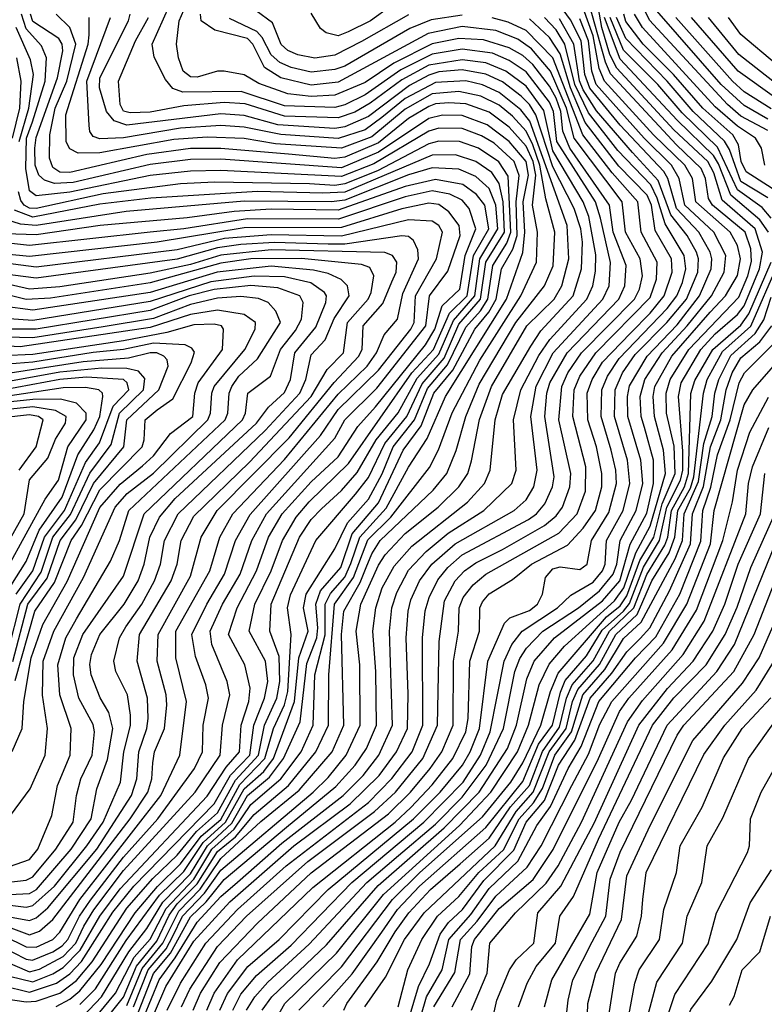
# Model space of a CAD drawing. Extents: x 501367 to 657802, y 482273 to 547541.
# Tile 653 of 656: x 633906 to 636125, y 487192 to 490128. Entities that reach past the tile are written whole.
import ezdxf

# ---------------------------------------------------------------- set-up
doc = ezdxf.new("R2010")
doc.units = 0

msp = doc.modelspace()

# ---------------------------------------------------------------- linework, layer by layer
at = {"layer": '0CON20XD'}
for points in [[(634737.8, 487175), (634865, 487303.7), (635016.9, 487505), (635098, 487585), (635285, 487751.3), (635369.2, 487855), (635405, 487912.1), (635458.5, 488025), (635487.9, 488125), (635510.6, 488179.4), (635655, 488347.4), (635695, 488380), (635715, 488410.7), (635754.2, 488515.8), (635795.7, 488585), (635820.1, 488685), (635859.3, 488775), (635856.8, 488856.8), (635833.8, 488955), (635832.3, 489015), (635844, 489055), (635900.2, 489145), (636049.3, 489300.7), (636076.3, 489365), (636086.9, 489406.9), (636084.8, 489444.8), (636067.7, 489495), (635970.1, 489575), (635958.8, 489595), (635949.9, 489655), (635936.7, 489685), (635863.4, 489755), (635666.6, 489966.6), (635651.4, 490001.4), (635597.1, 490197.1)], [(634808.8, 487185), (634896.5, 487283.5), (634985, 487407.8), (635032, 487475), (635097, 487545), (635295, 487719.2), (635405, 487857), (635452.4, 487967.6), (635493.5, 488025), (635517.1, 488122.9), (635531.8, 488158.2), (635595, 488230.9), (635642, 488308), (635705.5, 488364.5), (635722.8, 488387.2), (635765, 488495.7), (635812.8, 488575), (635834.3, 488675), (635875.5, 488755.5), (635881.9, 488785), (635882.1, 488842.1), (635869.1, 489005), (635877.5, 489045), (635935.8, 489145), (635978.6, 489191.4), (636045, 489249.2), (636065, 489275.4), (636110.9, 489385), (636119.6, 489435), (636097.5, 489505), (635999.8, 489589.8), (635975, 489671.9), (635957.1, 489705), (635855, 489800.3), (635685, 489983.4), (635665, 490025), (635640.9, 490105), (635627.1, 490185)], [(634276.4, 487095), (634341.7, 487245), (634425, 487380.6), (634532.6, 487497.4), (634723, 487665), (634890.4, 487789.6), (634976.7, 487875), (635028.8, 487945), (635061.2, 488015), (635063.4, 488116.6), (635057.4, 488285), (635063.9, 488365), (635071.8, 488398.2), (635097.6, 488455), (635134.6, 488505), (635203.7, 488565), (635379.3, 488665), (635415, 488697), (635438.4, 488735), (635448, 488785), (635429.4, 488945), (635444.9, 489035.1), (635495.5, 489135), (635643.9, 489295), (635662.3, 489335), (635666.1, 489403.9), (635636.5, 489536.5), (635621.8, 489585), (635506.2, 489765), (635497.2, 489855), (635485, 489882.7), (635415, 489972.4), (635365, 490006.6), (635315, 490028.5), (635225, 490040.1), (635135, 490025.1), (635041.6, 489978.4), (634935, 489904.7), (634875, 489874.2), (634845, 489866.7), (634695, 489871.3), (634565.5, 489914.5), (634392.3, 489912.3), (634362.7, 489922.7), (634340.4, 489950.4), (634306.5, 490016.5), (634300.3, 490055), (634351.1, 490168.9)], [(634345.1, 487175), (634384.7, 487255), (634460.7, 487375), (634555, 487474.9), (634699.9, 487605), (634945, 487793.8), (635014.8, 487865.2), (635075.1, 487945), (635107.7, 488025), (635106.8, 488285), (635114.2, 488365.8), (635125.9, 488405), (635152.4, 488457.6), (635181.7, 488495), (635225, 488532.4), (635421.9, 488638.1), (635445.8, 488655), (635470.9, 488685), (635494, 488735), (635498.7, 488765), (635470.7, 488945), (635477, 489015), (635485.8, 489045), (635537, 489135), (635691.6, 489295), (635709.5, 489335), (635712.8, 489395), (635674.6, 489495), (635664.1, 489575), (635545.2, 489745.2), (635524.2, 489795.8), (635518.7, 489855), (635505, 489894.1), (635485, 489929.9), (635435, 489994.7), (635405, 490021.6), (635364.7, 490044.7), (635288.4, 490068.4), (635215, 490072.7), (635135, 490056.2), (635021.1, 489998.9), (634935, 489940.6), (634845, 489902.9), (634775, 489899), (634705, 489907.4), (634618.3, 489938.3), (634575, 489963.8), (634515, 489974.7), (634495, 489974.7), (634435, 489957.1), (634415, 489958.4), (634393.3, 489975), (634379.5, 490015), (634373.5, 490055), (634381.5, 490125), (634395, 490157.2)], [(634581.3, 487175), (634606.4, 487215), (634645, 487258.4), (634768.9, 487371.1), (634940, 487555), (635034.5, 487635.5), (635145, 487729.8), (635225, 487810.2), (635295.9, 487905), (635348.1, 488015), (635381.8, 488185), (635396.1, 488223.9), (635415.8, 488254.2), (635464.5, 488305), (635570.9, 488375), (635634, 488425), (635674.6, 488475), (635685.2, 488505), (635695.1, 488575), (635742.6, 488665), (635762.6, 488745), (635756.9, 488815), (635718.4, 488945), (635717, 489005), (635723.4, 489036.6), (635775.8, 489125), (635865, 489218.8), (635932.1, 489305), (635966.5, 489385), (635968.7, 489415), (635963.2, 489435), (635929.4, 489495), (635863.7, 489565), (635837.6, 489655), (635825.8, 489675.8), (635695, 489813.9), (635604.6, 489924.6), (635590.5, 489965), (635579.4, 490065), (635547.5, 490127.5), (635515, 490172.7)], [(635065, 490143.1), (634925, 490063.3), (634845, 490022.8), (634785, 490013.3), (634735, 490023.6), (634705, 490036.7), (634685, 490054.4), (634658.9, 490118.9), (634610.4, 490155)], [(634652.8, 487117.2), (634695.7, 487195), (634850.1, 487345), (634990.1, 487519.9), (635216.5, 487725), (635310.2, 487825), (635389.3, 487945), (635422.4, 488025), (635453.6, 488145), (635483.7, 488206.3), (635529.7, 488260.3), (635679, 488395), (635706.2, 488433.8), (635741.7, 488538.3), (635785, 488617.8), (635830.2, 488775), (635824.4, 488845), (635797.4, 488945), (635794, 489005), (635798.9, 489035), (635849.1, 489125), (635963.9, 489256.1), (636009.3, 489305), (636044.6, 489365.4), (636054.1, 489415), (636044.8, 489455.2), (636023.2, 489495), (635920.5, 489585), (635911.4, 489655), (635888.3, 489695), (635794.8, 489784.8), (635649.1, 489945), (635632.8, 489982.8), (635615, 490080.1), (635585, 490162.9)], [(635011.8, 490168.2), (634951.3, 490125), (634885, 490092.6), (634855, 490080.5), (634818.8, 490088.8), (634801.9, 490101.9), (634775, 490148.1)], [(636135, 489797.6), (636055, 489840.7), (636015.1, 489875), (635783.1, 490126.9), (635765, 490163.6)], [(636135, 489832.2), (636065, 489872), (635996.4, 489935), (635804.4, 490154.4)], [(634094.1, 487155.9), (634149.6, 487215), (634231.3, 487348.7), (634285, 487418.5), (634332.9, 487497.1), (634415, 487581.1), (634465.1, 487664.9), (634537.7, 487732.3), (634585, 487814.7), (634650.5, 487869.5), (634692.2, 487925), (634741.9, 488035), (634761.1, 488208.9), (634791.2, 488285), (634794.7, 488314.7), (634788.1, 488385), (634802.5, 488425), (634862.5, 488495), (634896.8, 488595), (634975, 488687.9), (635049, 488845), (635102.7, 488917.3), (635140.1, 489015), (635196.9, 489083.1), (635262, 489205), (635303.5, 489256.5), (635325.7, 489295), (635341.9, 489385), (635375.5, 489444.5), (635388.1, 489485), (635385.8, 489585), (635394, 489664), (635379.5, 489705), (635320.2, 489759.8), (635282.1, 489782.1), (635225, 489803.5), (635154.9, 489805.1), (635125, 489796.1), (634961.3, 489698.7), (634865, 489660.5), (634505, 489678.4), (634415, 489676.8), (634295, 489663.9), (634055, 489614), (633955, 489603.4), (633935, 489618.3), (633924.3, 489684.3), (633926.4, 489775), (633944.2, 489824.2), (633981.8, 489945), (633985.7, 490015), (633970.5, 490050.5), (633925, 490101.4), (633911.2, 490145)], [(634106.7, 487123.3), (634191.2, 487225), (634247.4, 487332.6), (634295, 487386.2), (634342.4, 487477.6), (634425, 487565.5), (634478.3, 487655), (634545.2, 487714.8), (634595, 487787.9), (634684.1, 487865), (634744.3, 487945), (634780.1, 488025), (634785.3, 488175), (634816.3, 488293.7), (634816.2, 488385), (634832.4, 488417.6), (634874.5, 488465.5), (634893.1, 488506.9), (634919.1, 488585), (634998, 488672), (635065, 488794.3), (635120.3, 488879.7), (635174.5, 489005), (635356.2, 489295), (635405.4, 489434.6), (635411.2, 489495), (635406.3, 489585), (635422.7, 489665), (635414.8, 489705), (635365, 489765.5), (635299.3, 489815), (635225, 489842.6), (635166, 489844), (635125, 489834), (634975, 489733.3), (634865, 489686.7), (634505, 489712), (634415, 489711), (634295, 489696.9), (634065, 489642.9), (634009.5, 489639.5), (633979.7, 489649.7), (633963, 489665), (633951.9, 489695), (633950.5, 489745), (633955, 489777.5), (634018.6, 489955), (634034.1, 490035), (634032.1, 490055), (634022.4, 490072.4), (633945, 490123), (633938.1, 490145)], [(634104.8, 487075.2), (634215, 487213.8), (634254.2, 487305.8), (634315, 487380.2), (634351.6, 487458.4), (634375, 487491.4), (634435, 487551.6), (634495, 487647.7), (634548.7, 487691.3), (634605, 487758.6), (634707.3, 487845), (634788.8, 487945), (634825.8, 488025), (634826.8, 488175), (634844.2, 488385), (634900.7, 488465), (634943.1, 488576.9), (635011.9, 488645), (635127.4, 488792.6), (635154.3, 488845.7), (635195, 488955.7), (635276.8, 489113.2), (635399.7, 489305), (635445.9, 489405), (635449, 489495), (635433.8, 489575), (635443.6, 489665), (635435.8, 489705), (635415, 489750.7), (635365, 489808.1), (635305, 489852.5), (635235, 489877.2), (635185, 489880), (635145, 489877.6), (635125, 489869.9), (635065, 489833.6), (634975, 489761.6), (634875, 489718.1), (634845, 489714.3), (634706.8, 489726.9), (634505, 489744.4), (634415, 489744.1), (634285, 489726.3), (634055, 489673.1), (634025, 489673.2), (634005, 489688), (633995.1, 489715), (633995.7, 489785), (634011.5, 489865), (634046.4, 489945), (634072.9, 490055), (634055.5, 490105.5), (634014.7, 490145)], [(634225, 487188.8), (634271, 487299), (634332.8, 487375), (634379.8, 487470.2), (634444, 487536), (634505, 487627.1), (634625, 487737.6), (634739.1, 487830.9), (634836.8, 487945), (634871.7, 488025), (634864.8, 488295), (634871.4, 488365), (634920.4, 488449.6), (634938.2, 488495), (634955, 488535.5), (634980.6, 488575), (635138.2, 488725), (635179.1, 488775), (635206.5, 488843.5), (635235.6, 488945), (635275, 489041), (635384.4, 489225.6), (635470.3, 489335), (635495.3, 489394.7), (635500.5, 489495), (635473.7, 489593.7), (635456.4, 489695), (635434.7, 489755), (635415, 489796.1), (635375, 489841.1), (635335, 489873.8), (635279.9, 489899.9), (635215, 489914.2), (635135, 489907.1), (635055, 489861.6), (634955, 489779.1), (634865, 489745.2), (634668.4, 489758.4), (634574.4, 489774.4), (634465, 489778.3), (634365, 489771.1), (634145, 489730.9), (634080.5, 489730.5), (634055, 489742.8), (634044.4, 489764.4), (634043.7, 489845), (634109.6, 490055), (634112.7, 490082.7), (634113, 490135)], [(634245.4, 487185), (634288.8, 487295), (634342, 487358), (634362.1, 487395), (634391.2, 487455), (634456.7, 487523.3), (634505, 487592.4), (634780.1, 487825), (634825, 487868.8), (634879.2, 487935), (634920.4, 488025), (634919.2, 488205), (634908.8, 488305), (634922.4, 488385), (634975, 488502.1), (634995, 488532.2), (635055, 488596.2), (635152.8, 488675), (635214.2, 488735), (635241.1, 488775), (635252.5, 488812.5), (635276.6, 488936.6), (635312, 489035), (635417.2, 489215), (635498.7, 489295), (635521.9, 489335), (635542.8, 489415), (635537.5, 489515), (635426, 489826), (635399.8, 489859.8), (635335, 489911.6), (635285, 489933.8), (635235, 489945.6), (635145, 489941), (635055, 489893.2), (634985, 489836.8), (634935, 489800.1), (634855, 489773.9), (634684.3, 489785.7), (634575, 489808.3), (634505, 489812.6), (634384.9, 489804.9), (634215, 489775.8), (634145, 489773.1), (634125, 489780.2), (634114.8, 489794.8), (634112.5, 489812.5), (634105.8, 489945), (634176.3, 490135)], [(634259.8, 487170.2), (634305, 487284.2), (634355.1, 487344.9), (634415, 487453.3), (634461.7, 487498.3), (634515, 487564.1), (634700.8, 487720.8), (634848.5, 487841.5), (634905.9, 487905), (634939.6, 487955), (634969, 488025), (634967.7, 488185), (634958.4, 488305), (634967.3, 488375), (634986.3, 488433.7), (635021.6, 488498.4), (635075, 488558.8), (635240, 488690), (635290.9, 488745), (635307.7, 488785), (635322.4, 488935), (635345, 489010.4), (635428.9, 489155), (635459.1, 489200.9), (635555.4, 489305), (635580.2, 489385), (635582.7, 489465), (635578.6, 489505), (635558.7, 489565), (635495, 489690), (635444.3, 489844.3), (635425.3, 489875.3), (635400.5, 489900.5), (635345, 489943.4), (635295, 489965.4), (635225, 489978.6), (635155, 489972.5), (635125, 489963.3), (635067.9, 489932.1), (634945, 489839.9), (634875, 489808.7), (634845, 489804.3), (634675.1, 489815.1), (634575, 489842.5), (634505, 489847.3), (634225, 489813.6), (634187.2, 489827.2), (634164.9, 489854.9), (634143.5, 489925), (634144.2, 489955), (634230.5, 490125), (634235.1, 490145)], [(634275.8, 487154.2), (634321.2, 487265), (634369.5, 487330.5), (634435, 487437.6), (634505, 487513.9), (634555, 487556.1), (634686.9, 487673.1), (634870.2, 487815), (634929.4, 487875), (634976, 487935), (635016.7, 488025), (635008.4, 488305), (635015.4, 488375), (635030.2, 488420.2), (635065, 488486.7), (635117.1, 488542.9), (635183.2, 488596.8), (635288.8, 488665), (635372.2, 488745), (635385.6, 488785), (635377.6, 488935), (635399.6, 489025), (635452.8, 489127.2), (635485.4, 489174.6), (635595.8, 489295), (635613.7, 489335), (635621.9, 489378.1), (635622.4, 489427.6), (635601.9, 489541.9), (635585.4, 489585), (635495, 489737.4), (635467.5, 489857.6), (635415, 489930.1), (635355, 489974.5), (635295, 489999.7), (635225, 490008.8), (635125, 489992.4), (635045, 489948.9), (634950.7, 489879.3), (634905, 489852.9), (634854.8, 489835.2), (634695, 489840.3), (634577.4, 489877.4), (634515, 489881.9), (634395, 489871.2), (634295, 489852.2), (634235, 489850.1), (634215, 489855.9), (634204.9, 489875), (634200.7, 489945), (634250.5, 490065), (634289.9, 490135)], [(634388, 487185), (634412.7, 487237.3), (634495, 487364.6), (634581.5, 487455), (634765, 487618), (634963.2, 487766.8), (635026, 487825), (635106.9, 487925), (635151.4, 488025), (635155.6, 488274.4), (635171.8, 488395), (635203.6, 488455), (635231.4, 488485), (635265, 488508.8), (635345, 488548.8), (635470.2, 488619.8), (635505, 488648.6), (635523.8, 488675), (635545.4, 488735), (635548.7, 488775), (635512.4, 488935), (635521.1, 489035), (635539.1, 489075), (635580.6, 489135), (635738.1, 489295), (635753.1, 489325), (635761.6, 489365), (635755.4, 489415), (635710.8, 489495), (635701.4, 489585), (635558.8, 489775), (635535.3, 489865), (635487.8, 489975), (635431.6, 490041.6), (635390, 490070), (635325, 490096.2), (635225, 490107.8), (635123, 490087), (634855, 489942), (634775, 489933), (634684.6, 489954.6), (634635.5, 489985.5), (634601, 490055), (634585, 490072.2), (634487.2, 490097.2), (634446.5, 490125), (634444.8, 490145)], [(634423.3, 487175), (634445.1, 487225), (634502.6, 487317.4), (634615, 487434.1), (634775, 487584), (635005, 487760), (635070.9, 487825), (635129.3, 487895), (635164, 487945), (635198.1, 488025), (635198.8, 488215), (635214, 488305), (635216, 488375), (635227.9, 488405), (635257.3, 488442.7), (635295, 488475.1), (635512.8, 488597.2), (635567, 488655), (635592, 488722), (635593.5, 488795), (635554, 488945), (635558.4, 489025), (635574.9, 489065), (635623, 489135), (635785, 489299.8), (635804.1, 489354.1), (635805.6, 489405), (635757.7, 489495), (635747.7, 489585), (635671.4, 489671.4), (635583.7, 489785), (635495, 490014.6), (635415, 490095.9), (635361.3, 490121.3), (635313.9, 490133.9)], [(634463.3, 487175), (634485.1, 487225), (634555.4, 487325), (634779, 487541), (635024.4, 487735), (635071.1, 487778.9), (635135, 487846.9), (635196.7, 487925), (635235.1, 488005), (635242.2, 488045), (635247.4, 488215), (635275.8, 488305), (635277.5, 488375), (635285, 488392.4), (635305, 488416.5), (635375, 488458.6), (635431.2, 488505), (635538.9, 488561.1), (635585, 488611.7), (635622.2, 488665), (635640.3, 488735), (635640.8, 488775), (635624.9, 488855), (635598.9, 488935), (635597.2, 489015), (635611.8, 489055), (635643.1, 489106.9), (635725.9, 489194), (635785, 489252.9), (635826.8, 489305), (635850.8, 489375), (635848.4, 489415), (635800.1, 489500.1), (635788.9, 489575), (635775.6, 489605), (635691.9, 489691.9), (635591.5, 489821.5), (635547.1, 489925), (635516.5, 490026.5), (635485, 490075.3), (635425, 490130.7)], [(634502.7, 487175), (634525, 487224.5), (634585.3, 487304.7), (634679, 487385), (634825.2, 487534.8), (635079.4, 487745), (635158.7, 487825), (635225.8, 487905), (635248.7, 487945), (635275.8, 488015), (635301.3, 488215), (635350.8, 488329.2), (635366.9, 488345), (635425, 488366.4), (635448.9, 488385), (635464.4, 488415), (635473.2, 488465), (635495, 488490.4), (635516.4, 488496.4), (635575, 488489), (635596.9, 488505), (635610.1, 488575), (635661.6, 488658.4), (635684.7, 488745), (635682.7, 488785), (635669, 488845), (635638.3, 488945), (635640.5, 489025), (635657.3, 489065), (635692, 489118), (635835, 489267.3), (635864.5, 489305), (635881.1, 489345), (635891.3, 489385), (635886.5, 489425), (635829.7, 489519.7), (635805.9, 489595.9), (635786.3, 489636.3), (635688.5, 489738.5), (635601, 489851), (635560.2, 489935), (635530.4, 490055), (635505, 490098), (635470, 490135)], [(635225, 490141.5), (635132.1, 490127.9), (635068.4, 490101.6), (634875, 489990.2), (634845, 489979.9), (634775, 489971.5), (634715, 489985.7), (634681, 490001), (634655, 490023.9), (634628.6, 490075), (634612.9, 490092.9), (634531.4, 490131.4)], [(634541.2, 487175), (634565, 487222.2), (634611.6, 487278.4), (634715, 487368.1), (634895.6, 487555), (635110.3, 487735), (635227.5, 487855), (635279.1, 487935), (635308.4, 488005), (635349.2, 488215), (635372.9, 488265), (635403, 488305), (635508.7, 488375), (635548, 488412), (635615, 488450.7), (635642.8, 488485), (635650.3, 488505), (635654.3, 488575), (635704.5, 488665), (635724.3, 488745), (635717.1, 488815), (635678.5, 488945), (635680.5, 489025), (635702.7, 489075), (635740.4, 489129.6), (635834.9, 489225), (635893, 489295), (635926.5, 489375), (635929, 489415), (635922.5, 489435), (635894.7, 489485), (635846.5, 489546.5), (635808.9, 489648.9), (635732.1, 489732.1), (635625, 489856.5), (635585, 489918.7), (635574.3, 489945.7), (635557.5, 490055), (635515, 490130.7)], [(634628.3, 487175), (634656.8, 487215), (634820.2, 487369.8), (634973.8, 487546.2), (635171.1, 487718.9), (635274.8, 487825.2), (635359.2, 487955), (635386.2, 488025), (635417, 488163), (635439.1, 488215), (635499.4, 488285), (635642.5, 488395), (635694.4, 488455), (635725.4, 488564.6), (635775, 488656.9), (635794.8, 488745), (635794.6, 488814.6), (635767.5, 488912.5), (635758.1, 488945), (635755.5, 489005), (635768.9, 489055), (635820.4, 489135), (635895.4, 489215), (635967.5, 489305), (636005.6, 489375), (636010.3, 489425), (635974.6, 489495), (635888.3, 489575), (635871.7, 489655), (635848.8, 489695), (635766.6, 489775), (635624.2, 489935), (635610.8, 489975), (635600.7, 490065), (635575, 490130.5)], [(636137, 489495), (636111.5, 489531.5), (636025, 489605), (635988.9, 489698.9), (635973.6, 489723.6), (635865, 489828.3), (635695, 490010.2), (635648.8, 490135)], [(636145, 489536.5), (636118.1, 489568.1), (636045, 489620.6), (635985, 489748.4), (635880.4, 489850.4), (635807.2, 489935), (635705, 490037.2), (635665.7, 490135)], [(636135, 489596.7), (636055, 489646.1), (636020.8, 489740.8), (636005.9, 489765.9), (635913, 489855), (635835.1, 489945.1), (635712.1, 490072.1), (635684.1, 490135)], [(636148.8, 489625), (636070.8, 489675), (636056.4, 489705), (636048.4, 489755), (636030.7, 489785), (635941.6, 489865), (635854.3, 489965), (635764, 490055), (635712.5, 490122.5), (635706, 490145)], [(636126.5, 489695), (636116.4, 489745), (636099.2, 489775), (636045, 489811.2), (635978.4, 489868.4), (635761.8, 490105), (635738, 490145)], [(636145, 489862.5), (636065, 489913.5), (636030.4, 489945), (635860.9, 490135)], [(636162, 489892), (636046.8, 489975), (635907.6, 490135)], [(636214.8, 489894.8), (636049.2, 490025), (635958.4, 490135)], [(636267.6, 489905), (636055, 490084), (636018.5, 490135)], [(633904.4, 489765), (633933.4, 489865), (633947, 489965), (633938.2, 490008.2), (633895.3, 490105.3)], [(633884.2, 489775), (633906.4, 489865), (633910.3, 489945), (633897.3, 490015)], [(634085, 487191.4), (634131.5, 487238.5), (634222.8, 487382.7), (634322.8, 487517.2), (634395, 487588.2), (634452.2, 487675), (634519.4, 487735), (634575, 487834.9), (634633.8, 487886.2), (634661.8, 487925), (634724.9, 488095), (634737.6, 488225), (634765.8, 488305), (634751.6, 488375), (634759.9, 488415), (634845, 488550), (634882.5, 488627.5), (634945, 488698.4), (634985.9, 488774.1), (635019.2, 488855), (635082.3, 488935), (635121.3, 489028.7), (635181.2, 489098.8), (635235, 489211.2), (635279.5, 489260.5), (635300.9, 489295), (635316.1, 489395), (635357.8, 489462.2), (635369.8, 489495), (635361.5, 489661.5), (635334, 489704), (635273.5, 489745), (635216.7, 489765), (635155, 489766.3), (635125, 489758.4), (634972.4, 489677.6), (634875, 489638.7), (634845, 489634.3), (634769.3, 489639.3), (634486, 489644), (634385, 489638.4), (634155, 489609.4), (633955, 489565.3), (633935, 489566.5), (633919.6, 489575), (633908.8, 489588.8), (633902.7, 489615)], [(634015, 487186), (634055, 487207.7), (634085, 487232.7), (634148.7, 487311.3), (634249.6, 487465), (634316.1, 487543.9), (634385, 487611.3), (634446.2, 487693.8), (634505, 487743.4), (634562.1, 487847.9), (634636.3, 487925), (634662.4, 488015), (634695, 488085.2), (634705.2, 488125), (634715.1, 488295.1), (634703.8, 488375), (634713, 488413), (634788.5, 488575), (634906.9, 488713.1), (634945, 488763.2), (634994.1, 488865), (635059.6, 488945), (635105, 489042), (635170.5, 489119.5), (635215, 489220.8), (635279.3, 489295), (635295.3, 489405), (635350.5, 489495), (635347, 489585), (635335, 489639.8), (635312.6, 489672.6), (635265, 489705.8), (635205, 489725.5), (635135, 489724.5), (634875, 489614.5), (634808.8, 489611.2), (634615, 489615.9), (634296.2, 489596.2), (634145, 489578.4), (633945, 489539.9), (633890, 489560)], [(633865, 487208.1), (633925, 487199.5), (633955, 487201.7), (634025, 487225.3), (634075, 487263.1), (634121.6, 487318.4), (634225, 487478.5), (634302.9, 487567.1), (634375, 487637), (634432.7, 487707.3), (634495, 487762.8), (634548.9, 487861.1), (634617.5, 487935), (634635.3, 488024.7), (634672.3, 488105), (634681.5, 488155), (634679.4, 488229.4), (634651.8, 488305), (634654.9, 488385), (634739.5, 488585), (634775, 488637.8), (634805, 488669.6), (634865.3, 488724.7), (634911.8, 488778.2), (634968.3, 488875), (635033.8, 488956.2), (635090.9, 489059.1), (635155, 489130.8), (635198.6, 489231.4), (635262.5, 489305), (635277.2, 489415), (635330.9, 489505), (635324.5, 489575), (635305, 489624.5), (635265, 489660.4), (635215, 489683), (635135, 489686.7), (635065, 489665.7), (634875, 489590.1), (634834.9, 489584.9), (634575, 489587.2), (634223.3, 489556.7), (633954.9, 489514.9), (633908.3, 489518.3), (633865, 489532.7)], [(633855, 487248.4), (633935, 487228.8), (634015.8, 487255), (634055, 487282.8), (634090.4, 487319.6), (634150.8, 487415), (634183.5, 487466.5), (634246.2, 487545), (634485, 487789.7), (634534.4, 487875.6), (634591.9, 487935), (634604.1, 488025), (634635.1, 488105), (634645.1, 488155), (634638.5, 488215), (634589.5, 488305), (634606.3, 488385), (634655.6, 488485), (634688.8, 488575), (634729.8, 488645), (634769, 488691), (634886.2, 488805), (635075, 489075), (635139.5, 489145), (635186.7, 489253.3), (635239.1, 489305), (635258.5, 489425), (635303.8, 489505), (635292, 489575), (635267.5, 489607.5), (635226.7, 489636.7), (635145, 489652.2), (635055, 489631.4), (634855, 489559.9), (634655, 489563.1), (634545, 489556.7), (634405, 489537.1), (634145.4, 489514.6), (633955, 489487.2), (633865, 489489.8)], [(633875, 487276.6), (633945, 487258.8), (634005, 487282.8), (634035, 487301.7), (634086, 487354), (634144.8, 487455), (634205, 487536.6), (634465, 487812.7), (634521.1, 487898.9), (634561.2, 487945), (634565.8, 488025), (634588.3, 488095), (634592.4, 488135), (634577.3, 488205), (634528.6, 488295), (634553.9, 488375), (634611.4, 488485), (634647.4, 488585), (634688, 488655), (634775, 488750.4), (634855, 488825.2), (634913.3, 488915), (634966, 488974), (635115, 489158.4), (635143.3, 489205), (635165.1, 489275), (635217.5, 489325), (635233.7, 489425), (635265.1, 489505), (635245.4, 489565), (635225, 489590), (635187.6, 489607.6), (635135, 489618), (635055, 489600.4), (634856.1, 489533.9), (634585, 489534.7), (634395, 489504.2), (634294.7, 489494.7), (633935, 489455.2), (633835.6, 489465.6)], [(633855, 487323.8), (633935, 487289.4), (633965, 487296.9), (634035, 487335), (634072.7, 487375), (634097.2, 487425), (634126.5, 487473.5), (634215, 487591.2), (634428.8, 487825), (634503.2, 487935), (634510.4, 488025), (634532.3, 488115), (634524.5, 488155), (634478.6, 488265), (634473.6, 488305), (634510.2, 488385), (634562.6, 488475), (634597.4, 488575), (634640.9, 488655), (634845, 488880.2), (634874.8, 488935.2), (634970.5, 489029.5), (635116.2, 489215), (635126.7, 489305), (635182, 489378), (635218.8, 489485), (635215.9, 489515), (635184.9, 489554.9), (635155, 489577.5), (635125, 489581.1), (635045, 489564.6), (634865, 489508.4), (634575, 489507.3), (634315.1, 489464.9), (633935, 489422.6), (633865, 489428.8)], [(633846.2, 487366.2), (633925, 487326.9), (633943.8, 487323.8), (634005, 487348.4), (634032.9, 487367.1), (634048.9, 487385), (634083.6, 487455), (634116.8, 487503.2), (634215, 487631.5), (634317.9, 487745), (634427, 487895), (634450.6, 487945), (634452.6, 488025), (634468.5, 488105), (634460.8, 488145), (634429.8, 488229.8), (634419.3, 488295), (634463.3, 488385), (634516.3, 488475), (634548.9, 488575), (634592.7, 488652.7), (634801.9, 488888.1), (634855, 488965.8), (634975, 489083.2), (635071.4, 489205), (635081.5, 489225), (635085.7, 489305), (635148.5, 489415), (635166, 489495), (635154.7, 489514.7), (635135, 489527.4), (635065, 489531.6), (634865, 489483), (634655, 489486.4), (634515.8, 489475.8), (634375, 489442.4), (633955, 489390.2), (633825, 489407.2)], [(633656.3, 487496.3), (633925, 487363.3), (633955, 487362.2), (634005, 487385.1), (634025, 487407.2), (634085.3, 487504.7), (634326.7, 487815), (634382.8, 487935), (634403.3, 488095), (634371.4, 488225), (634371.6, 488305), (634472.4, 488485), (634502.5, 488585), (634541, 488655), (634695, 488817), (634855, 489011.5), (634941.3, 489095), (634969.1, 489135), (634991.7, 489188.3), (635031.9, 489235), (635047.8, 489312.2), (635094, 489415), (635092.5, 489442.5), (635079.5, 489469.5), (635065, 489481.4), (635045, 489483.8), (634875, 489459.4), (634825, 489458.8), (634665, 489464.2), (634565, 489458.3), (634495, 489447.8), (634375, 489414.6), (633955, 489357.5), (633855, 489370.7)], [(633815, 487444.1), (633935, 487399.5), (633965, 487409.9), (634005, 487444.8), (634234.9, 487745), (634287.6, 487825), (634299.9, 487865), (634302.3, 487912.3), (634308.1, 487945), (634337.8, 488015), (634344.6, 488085), (634342.3, 488115), (634315.7, 488215), (634318.2, 488295), (634415, 488468.8), (634446.3, 488585), (634494.6, 488665), (634708.5, 488881.5), (634843.2, 489046.8), (634915.6, 489124.4), (634926.1, 489145), (634929.2, 489215), (634988.3, 489281.7), (635015, 489346.6), (635027.4, 489375), (635029.8, 489405), (635017.1, 489425), (634993.9, 489433.9), (634655, 489441.8), (634505, 489426.2), (634415, 489398.4), (634295, 489372.5), (634025, 489331.7), (633934.9, 489324.9), (633756, 489366)], [(633864.2, 487455), (633935, 487441.8), (633955, 487450.1), (633989.6, 487480.4), (634135.4, 487655), (634239.4, 487815), (634255.3, 487865), (634261.4, 487945), (634284.6, 488015), (634288.6, 488045), (634286.6, 488105), (634255.5, 488215), (634263.2, 488295), (634357.1, 488455), (634375.4, 488505), (634387.5, 488575), (634425, 488647.8), (634591.2, 488808.8), (634774.7, 489005), (634821.9, 489085), (634870.6, 489135), (634882.6, 489225), (634944.3, 489295), (634953.2, 489315), (634960.9, 489365), (634949.2, 489389.2), (634925, 489398.6), (634746, 489416), (634594.8, 489414.8), (634505, 489402.3), (634295, 489343.8), (633997.7, 489297.7), (633925, 489294.3), (633692, 489352)], [(633845, 487492.3), (633925, 487482.2), (633945, 487486.8), (634009.3, 487545), (634106, 487665), (634154.7, 487735), (634206.7, 487855), (634216.7, 487945), (634236.4, 488023.6), (634236, 488054), (634226.7, 488115), (634192.2, 488185), (634186, 488215), (634203.6, 488285), (634222, 488318), (634270, 488385), (634307.3, 488455), (634325.3, 488504.7), (634337.3, 488575), (634377.9, 488655), (634637.1, 488903), (634740.6, 489015), (634758.4, 489055), (634775, 489129.4), (634816.2, 489173.8), (634842.7, 489237.3), (634887.7, 489305), (634882.3, 489335), (634864, 489354), (634825, 489371.9), (634781.8, 489381.8), (634655, 489392.9), (634494.4, 489375.6), (634295, 489315.2), (633945, 489262.2), (633854.2, 489274.2)], [(634871.8, 487175), (634880.4, 487195), (634971, 487319), (635025, 487408.2), (635065.6, 487465), (635129.8, 487535), (635219, 487611), (635305, 487687.4), (635369, 487781), (635424.9, 487845.1), (635463.5, 487946.5), (635515, 488018.9), (635535, 488105), (635552, 488145), (635615, 488216.1), (635664.1, 488305), (635735.9, 488374.1), (635775, 488474), (635828.6, 488561.4), (635837.1, 488585), (635847.9, 488665), (635887.2, 488735), (635899.5, 488775), (635906.2, 489013.8), (635917.6, 489052.4), (635971.1, 489145), (636055, 489217.2), (636078.5, 489251.5), (636145.3, 489405)], [(634934.8, 487185), (634996.4, 487273.6), (635053.1, 487385), (635111.5, 487465), (635322.8, 487665), (635385, 487767.3), (635436.1, 487825), (635483.6, 487945), (635534.4, 488015), (635553.5, 488095), (635568.9, 488131.1), (635634.3, 488205.7), (635682.4, 488295), (635745.8, 488354.2), (635790, 488455), (635841.6, 488538.4), (635858.3, 488585), (635866.8, 488665), (635905, 488731.8), (635915.1, 488764.9), (635943.5, 489015), (635954.9, 489055), (636000.7, 489139.3), (636085, 489214.7), (636167.1, 489402.9)], [(633875, 487519.6), (633935, 487522.3), (633956.2, 487535), (634059.1, 487655), (634118.7, 487745), (634135.6, 487834.4), (634167.8, 487922.2), (634183.3, 488015), (634172, 488062), (634145.7, 488105.7), (634118.6, 488175), (634115.1, 488205.1), (634120.1, 488235), (634145, 488295.2), (634217.1, 488385), (634259, 488455), (634277.2, 488505), (634294, 488585), (634322.4, 488645), (634369.4, 488700.6), (634611.4, 488925), (634647.5, 488972.5), (634695, 489016.2), (634713.2, 489055), (634725.4, 489135), (634788.1, 489211.9), (634818.1, 489285), (634820.5, 489305), (634814.4, 489315), (634773.2, 489343.2), (634695, 489361.2), (634605, 489363.8), (634475, 489346.8), (634295, 489287.5), (633945, 489231.8), (633845, 489238.4)], [(633865, 487555.5), (633925, 487562.6), (633945, 487572.3), (634013.8, 487655), (634064.9, 487735), (634074.9, 487815), (634088.3, 487865), (634121.5, 487935), (634128.8, 488005), (634125, 488026.8), (634082.5, 488105), (634066.1, 488175), (634067, 488225), (634093.7, 488295), (634215, 488469.2), (634277.2, 488655), (634569.9, 488935), (634578.5, 488955), (634585.3, 489015), (634653.1, 489065), (634682.9, 489145), (634728.2, 489201.8), (634745.7, 489235), (634750.6, 489285), (634740.3, 489305), (634675, 489328.3), (634595, 489335.5), (634485, 489324.1), (634411.3, 489305), (634295, 489261), (633955, 489205.7), (633855, 489205.2)], [(633875, 487602.9), (633935, 487624.5), (633960.4, 487655), (634002.1, 487755), (634018.6, 487845), (634056.6, 487935), (634059.1, 488015), (634025.1, 488115), (634019.1, 488205), (634042.9, 488285), (634075, 488341.9), (634176.7, 488513.2), (634203.4, 488575), (634231.2, 488665), (634518.2, 488935), (634526.4, 488955), (634530.1, 489015), (634538, 489035), (634558.9, 489065), (634615, 489117.5), (634682.8, 489225), (634669, 489259), (634646.8, 489285), (634617.1, 489297.1), (634565, 489302.7), (634495, 489298.4), (634415, 489278.6), (634305, 489237.4), (634155, 489212.6), (633945, 489179.7), (633825, 489182.3)], [(635033.4, 487185), (635062.4, 487295), (635104.3, 487385), (635150.9, 487455), (635215, 487513.5), (635274.6, 487585.4), (635347.4, 487652.6), (635394.3, 487745), (635436.8, 487793.2), (635464.1, 487835.9), (635500.2, 487935), (635550.4, 488005), (635584.2, 488115), (635649.6, 488190.4), (635705, 488282.6), (635758.3, 488331.7), (635859.6, 488520.4), (635880.9, 488575), (635885.9, 488655), (635929.2, 488750.8), (635944.3, 488865), (635969.2, 488945), (635977.8, 489015), (635989.6, 489055), (636025, 489127.2), (636097.5, 489192.5), (636123.1, 489233.1), (636145, 489300.6)], [(633865, 487736), (633937.1, 487835), (633981.6, 487935), (633989.2, 488015), (633973.9, 488113.9), (633976.2, 488215), (634007.9, 488305), (634095.8, 488465), (634190, 488675), (634226, 488715), (634305, 488776.3), (634466.4, 488935), (634474.9, 488955), (634478.1, 489015), (634485.1, 489035), (634577.3, 489145), (634607.5, 489205), (634609, 489225), (634575, 489249.4), (634495, 489262.1), (634415, 489249.2), (634295, 489210), (633907, 489153.1), (633815, 489157.8)], [(633883.5, 487946.5), (633912.8, 488015), (633918.6, 488095), (633940.2, 488225), (633974.9, 488325), (634047.1, 488452.9), (634145, 488673.6), (634205, 488743.7), (634271.8, 488798.2), (634305, 488827.3), (634355.4, 488894.6), (634421.6, 488945), (634427.9, 489015), (634437.4, 489045), (634510.7, 489145), (634512.8, 489205), (634506.8, 489215), (634485, 489220), (634425, 489218.2), (634344.8, 489195.2), (634215, 489170.4), (633945, 489130.4), (633855, 489126.1)], [(635055.9, 487115), (635094.2, 487245.8), (635127.3, 487312.7), (635158.8, 487401.2), (635184.2, 487435.8), (635225.3, 487475), (635288.8, 487561.2), (635378.6, 487651.4), (635414.9, 487735), (635469.6, 487800.4), (635511.9, 487905), (635560.4, 487979.6), (635605.7, 488105), (635670.2, 488179.8), (635715, 488243.7), (635755, 488283.5), (635783.4, 488315), (635842.4, 488425), (635904.8, 488565), (635911.2, 488655), (635944.1, 488735.9), (635965.1, 488855), (635995.5, 488935), (636011.2, 489025), (636029.3, 489075), (636055, 489120.4), (636112, 489168), (636147.4, 489215)], [(633892.6, 488157.4), (633951.3, 488365), (634009.9, 488450.2), (634059.7, 488575), (634090.1, 488619.9), (634145, 488726.8), (634271, 488855), (634277.1, 488875), (634279.3, 488935), (634315.1, 488964.9), (634362.3, 488997.7), (634417.2, 489105), (634426.7, 489136.7), (634419.2, 489149.2), (634398.9, 489158.9), (634305, 489163.8), (634215.3, 489144.7), (634125, 489136.4), (633945, 489106.9), (633845, 489099.5)], [(635086.1, 487103.9), (635118.1, 487215), (635165, 487295.3), (635184.6, 487385.4), (635250.4, 487460.4), (635305, 487537.7), (635390.7, 487619.3), (635447.3, 487725), (635487.5, 487782.5), (635540, 487895), (635578.7, 487961.3), (635631.5, 488095), (635740.7, 488225), (635802.1, 488288), (635873.1, 488415), (635936.2, 488573.8), (635942.2, 488665), (635965.6, 488734.4), (635985, 488830.3), (636023.7, 488935), (636050.2, 489045), (636065.8, 489075), (636160.3, 489169.7)], [(633885.8, 488214.2), (633930.2, 488385), (633987.5, 488462.5), (634026, 488575), (634073, 488637), (634125.5, 488745), (634216.3, 488855), (634225, 488935.5), (634321, 489025), (634348.4, 489095), (634345, 489114.5), (634335.4, 489125.3), (634315, 489134.6), (634295.1, 489135.1), (634230.6, 489119.4), (634095, 489108.5), (633865, 489072.3)], [(635139.9, 487185), (635202.8, 487287.2), (635219.4, 487385), (635269.7, 487440.3), (635325.1, 487515), (635418.7, 487601.3), (635459.8, 487665), (635550.9, 487845), (635601.4, 487938.6), (635635, 488027.3), (635670.2, 488095), (635825, 488269.1), (635894.5, 488385), (635964.3, 488565), (635975.5, 488665), (636065, 488980), (636090.8, 489025), (636200.3, 489149.7)], [(633872.1, 488247.9), (633906.8, 488385), (633969.5, 488480.5), (634004.6, 488585), (634057.6, 488652.4), (634115, 488775.6), (634178.8, 488861.2), (634203.6, 488955), (634274.7, 489025), (634278.6, 489058.6), (634259.9, 489079.9), (634225, 489088.6), (634151, 489089), (634025, 489077.3), (633856.8, 489046.8)], [(633895.2, 488415), (633945, 488485.1), (633979.3, 488585), (634039.4, 488665), (634102.1, 488807.9), (634143.2, 488866.8), (634184.6, 488975.4), (634231.5, 489025), (634226.6, 489045), (634215, 489055.1), (634105, 489062.6), (634025, 489054.9), (633855, 489023.8)], [(633879.5, 488440.6), (633925, 488512.4), (633963.6, 488606.4), (634032.9, 488705), (634079.5, 488830.5), (634127.2, 488905), (634145, 488944.7), (634153.2, 489005), (634153, 489015), (634141.8, 489025), (634102, 489032), (634035, 489030.5), (633865, 489004.7)], [(633868.6, 488491.4), (633981.4, 488698.6), (634021.9, 488755), (634049.2, 488855), (634104.4, 488935), (634103.7, 488955), (634075.3, 488985.3), (634027.2, 488997.2), (633945, 488995.6), (633775, 488978)], [(635194.9, 487185), (635247.1, 487282.9), (635253.6, 487365), (635260.9, 487385), (635335, 487478.1), (635435.8, 487564.2), (635496.1, 487653.9), (635631, 487925), (635693.1, 488065), (635721.1, 488105), (635850.3, 488249.7), (635922.7, 488367.3), (636001.5, 488575), (636029.7, 488690.3), (636045.2, 488784.8), (636081.9, 488898.1), (636137, 489003)], [(633839.4, 488515), (633919.1, 488655), (633935, 488756.3), (633989.3, 488820.7), (634012.3, 488877.7), (634042, 488925), (634044.1, 488945), (634012.8, 488962.8), (633945, 488973.5), (633775, 488956.2)], [(633904.2, 488785), (633954.9, 488855), (633976, 488935), (633962, 488945), (633935, 488950.4), (633775, 488932.6)], [(635252.2, 487175), (635299.2, 487285), (635307, 487375), (635383.4, 487465), (635475, 487553), (635510.2, 487605), (635580.5, 487735), (635716.8, 488035), (635762, 488098), (635883.1, 488235), (635945.3, 488334.7), (636070.2, 488655), (636077.9, 488745), (636090.1, 488795), (636138.1, 488911.9)], [(635308.1, 487115), (635328.2, 487205), (635365.6, 487295), (635385.4, 487324.6), (635437.8, 487375), (635449.7, 487465), (635518.1, 487545), (635575.7, 487654.3), (635617.5, 487732.5), (635751.1, 488025), (635836, 488134), (635913.1, 488215), (635971.6, 488305), (636007.6, 488385), (636047.5, 488505), (636113.6, 488655), (636126.9, 488775)], [(635469.4, 487185), (635491.4, 487265), (635605, 487461.1), (635626.9, 487585), (635692.7, 487735), (635729.4, 487800.6), (635835.6, 488025), (635983.9, 488185), (636035.8, 488265), (636231.3, 488745)], [(635392.7, 487185), (635417.9, 487255), (635445.2, 487305), (635503, 487375), (635515.2, 487455), (635556.2, 487513.8), (635631.2, 487685), (635791.4, 488025), (635855, 488106.2), (635951.3, 488205), (636008.5, 488295), (636043.9, 488376.1), (636084.7, 488495), (636156, 488655)], [(635529.1, 487105), (635540.3, 487205), (635554.2, 487265), (635611.8, 487378.2), (635653, 487455), (635665.6, 487565), (635695, 487645.8), (635865.7, 487995), (635885.1, 488025), (636034.3, 488185), (636095.1, 488295), (636207.3, 488582.7)], [(635595.8, 487095), (635599.2, 487195), (635623, 487285), (635699.7, 487445), (635715.4, 487575), (635784.4, 487725.6), (635911.5, 487978.5), (636060, 488150), (636109.6, 488225), (636157.8, 488335)], [(635651.9, 487095), (635681.9, 487285), (635694.2, 487315), (635745.2, 487395), (635758.9, 487455), (635762.6, 487505), (635772.6, 487585), (635945, 487937.4), (636007.4, 488025), (636100.7, 488129.3), (636160.4, 488225)], [(635519.3, 485465), (635492.2, 485655), (635483.9, 485805), (635482.7, 485995), (635441.9, 486141.9), (635382.7, 486255), (635377.4, 486312.6), (635406.7, 486535), (635425, 486552.1), (635495, 486566), (635529.7, 486590.3), (635567, 486635), (635628.4, 486745), (635672.2, 486935), (635761.5, 487098.5), (635805, 487258.5), (635881.5, 487375), (635895.2, 487455), (635938.5, 487555), (635954.3, 487665), (636001.7, 487748.3), (636078.3, 487925), (636222.2, 488127.8)], [(635710.8, 487105), (635739, 487255), (635751.8, 487295), (635813.1, 487385), (635825.9, 487475), (635863, 487585), (635874.5, 487665), (635939.7, 487780.3), (636003.2, 487926.8), (636059, 488015), (636144, 488106)], [(635831.3, 487141.3), (635858.1, 487221.9), (635957.3, 487372.7), (635982.5, 487465), (636075.2, 487645), (636081.3, 487665), (636084.3, 487745), (636115.7, 487825), (636215, 488001.5)], [(635633.9, 485545), (635602, 485735), (635568, 485975), (635510.9, 486095), (635519.3, 486185), (635497.6, 486295), (635503.7, 486445), (635515, 486452.5), (635575, 486439.4), (635605, 486460.8), (635612.8, 486535), (635625.9, 486575), (635686.9, 486675), (635728, 486772), (635757.6, 486825), (635783, 486935), (635871, 487085), (635906.3, 487176.3), (635968.4, 487261.6), (636042.6, 487385), (636083.3, 487495), (636146.4, 487593.6)], [(636020.8, 487189.2), (636034.8, 487215.2), (636058.6, 487295), (636111.7, 487348.3), (636143.1, 487455)]]:
    msp.add_lwpolyline(points, dxfattribs=at)

doc.saveas('drawing.dxf')
